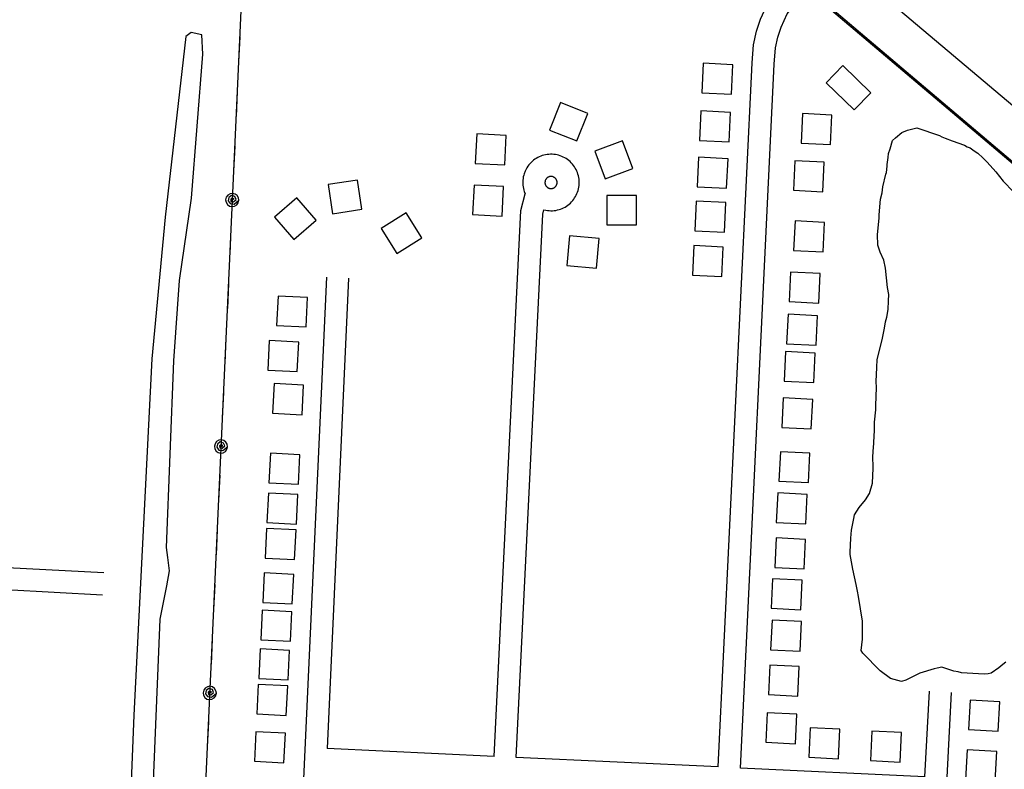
# Model space of a CAD drawing. Extents: x 3683402 to 3721514, y 487807 to 513565.
# Drawn here: x 3695530 to 3696863, y 503615 to 504630 of the extents above; entities that cross this region are included whole.
import ezdxf

# ---------------------------------------------------------------- set-up
doc = ezdxf.new("R2010")
doc.units = 0
for name, color, linetype in [('V-BLDG-OTLN', 7, 'Continuous'), ('V-ROAD-CNTR', 7, 'Continuous'), ('V-SITE-VEGE', 7, 'Continuous'), ('V-TOPO-SHOR', 7, 'Continuous'), ('V-UTIL-LINE', 7, 'Continuous')]:
    doc.layers.add(name, color=color, linetype=linetype)

msp = doc.modelspace()

# ---------------------------------------------------------------- linework, layer by layer
at = {"layer": 'V-BLDG-OTLN'}
for points in [[(3696493.9, 504528.7), (3696495.8, 504568.7), (3696455.8, 504570.6), (3696453.9, 504530.6)], [(3696660.1, 504507.6), (3696622.2, 504544.4), (3696644.8, 504567.6), (3696682.7, 504530.8)], [(3696247.7, 504480.3), (3696284.9, 504465.5), (3696299.6, 504502.7), (3696262.4, 504517.4)], [(3696490.8, 504464.3), (3696492.7, 504504.2), (3696452.7, 504506.2), (3696450.8, 504466.2)], [(3696590.2, 504502.5), (3696588.3, 504462.6), (3696628.2, 504460.6), (3696630.1, 504500.6)], [(3696187.1, 504433), (3696189.1, 504472.9), (3696149.2, 504475), (3696147.1, 504435)], [(3696309.1, 504451.5), (3696323.3, 504414.1), (3696360.7, 504428.3), (3696346.5, 504465.7)], [(3696487.5, 504401.5), (3696489.5, 504441.5), (3696449.5, 504443.4), (3696447.6, 504403.5)], [(3696579.8, 504438.7), (3696577.9, 504398.8), (3696617.8, 504396.8), (3696619.7, 504436.8)], [(3695954.1, 504366.9), (3695993.7, 504373), (3695987.6, 504412.6), (3695948, 504406.5)], [(3696183.5, 504363.8), (3696185.5, 504403.8), (3696145.6, 504405.8), (3696143.5, 504365.9)], [(3695901.7, 504332), (3695931.9, 504358.3), (3695905.7, 504388.5), (3695875.5, 504362.3)], [(3696325.3, 504391.8), (3696325.5, 504351.8), (3696365.5, 504351.9), (3696365.3, 504391.9)], [(3696484.5, 504342.1), (3696486.4, 504382), (3696446.4, 504384), (3696444.5, 504344)], [(3696019.9, 504347.2), (3696041.1, 504313.3), (3696075, 504334.5), (3696053.8, 504368.4)], [(3696580.1, 504357.3), (3696578.2, 504317.3), (3696618.1, 504315.4), (3696620, 504355.3)], [(3696275, 504336.9), (3696271.4, 504297.1), (3696311.2, 504293.5), (3696314.8, 504333.3)], [(3696481.1, 504282), (3696483, 504321.9), (3696443.1, 504323.8), (3696441.2, 504283.9)], [(3696574.1, 504288), (3696572.2, 504248), (3696612.2, 504246.1), (3696614.1, 504286.1)], [(3695918.1, 504213.7), (3695920.1, 504253.6), (3695880.2, 504255.6), (3695878.2, 504215.7)], [(3696570.7, 504231), (3696568.8, 504191), (3696608.7, 504189.1), (3696610.7, 504229)], [(3695906.2, 504153.3), (3695908.2, 504193.2), (3695868.3, 504195.2), (3695866.3, 504155.3)], [(3696567.4, 504180.3), (3696565.4, 504140.4), (3696605.4, 504138.4), (3696607.3, 504178.4)], [(3695912.7, 504095), (3695914.7, 504135), (3695874.8, 504137), (3695872.8, 504097)], [(3696564.1, 504117.6), (3696562.2, 504077.6), (3696602.2, 504075.7), (3696604.1, 504115.6)], [(3695907.9, 504000.8), (3695909.8, 504040.7), (3695869.9, 504042.7), (3695867.9, 504002.8)], [(3696560.4, 504044.9), (3696558.4, 504004.9), (3696598.4, 504003), (3696600.3, 504042.9)], [(3695905.1, 503947), (3695907.1, 503987), (3695867.1, 503988.9), (3695865.1, 503949)], [(3696556.8, 503989), (3696554.8, 503949.1), (3696594.8, 503947.1), (3696596.7, 503987.1)], [(3695902.6, 503898.9), (3695904.6, 503938.9), (3695864.6, 503940.9), (3695862.6, 503900.9)], [(3696554.5, 503928.2), (3696552.6, 503888.2), (3696592.5, 503886.3), (3696594.4, 503926.2)], [(3695899.5, 503838.8), (3695901.5, 503878.7), (3695861.5, 503880.7), (3695859.5, 503840.8)], [(3696549.8, 503872.9), (3696547.8, 503832.9), (3696587.8, 503831), (3696589.7, 503870.9)], [(3695896.9, 503788.4), (3695898.9, 503828.3), (3695858.9, 503830.3), (3695856.9, 503790.3)], [(3696549.1, 503816.8), (3696547.1, 503776.8), (3696587.1, 503774.9), (3696589, 503814.9)], [(3695893.9, 503736), (3695895.9, 503776), (3695856, 503778), (3695854, 503738)], [(3696545.9, 503755.9), (3696544, 503716), (3696583.9, 503714), (3696585.9, 503754)], [(3695891.4, 503688), (3695893.4, 503727.9), (3695853.5, 503729.9), (3695851.5, 503689.9)], [(3696817.4, 503708.7), (3696815.1, 503668.7), (3696855.1, 503666.4), (3696857.4, 503706.4)], [(3696542.6, 503691.5), (3696540.7, 503651.6), (3696580.6, 503649.6), (3696582.5, 503689.6)], [(3695888.1, 503623.8), (3695890.1, 503663.7), (3695850.2, 503665.7), (3695848.2, 503625.8)], [(3696598.8, 503631.2), (3696638.8, 503629.3), (3696640.7, 503669.3), (3696600.7, 503671.2)], [(3696682.4, 503626.7), (3696722.4, 503624.8), (3696724.2, 503664.7), (3696684.3, 503666.6)], [(3696813.2, 503641.2), (3696810.9, 503601.3), (3696850.9, 503599), (3696853.2, 503638.9)]]:
    msp.add_lwpolyline(points, close=True, dxfattribs=at)
at = {"layer": 'V-ROAD-CNTR'}
for points in [[(3695584.4, 505527.1), (3698956.8, 502674.6), (3695587.8, 505527.1)], [(3695670.8, 505528.1), (3697047.1, 504368.6), (3698169.3, 503429.4), (3698321, 503307)], [(3696476.1, 503618.1), (3696522, 504571.3), (3696523.8, 504595.8), (3696527.9, 504613.9), (3696533.3, 504630.5), (3696543.8, 504653.1), (3696576.7, 504696.8)], [(3696506.1, 503616.7), (3696552, 504569.4), (3696553.6, 504591.4), (3696556.9, 504605.9), (3696561.3, 504619.5), (3696569.6, 504637.6), (3696598.1, 504675.3)], [(3696240.1, 504372.3), (3696242.8, 504371.7), (3696245, 504371.4), (3696247.2, 504371.2), (3696249.5, 504371.1), (3696251.7, 504371.1), (3696254, 504371.3), (3696256.2, 504371.6), (3696258.4, 504372.1), (3696260.6, 504372.6), (3696262.7, 504373.3), (3696264.8, 504374.1), (3696266.8, 504375.1), (3696268.8, 504376.1), (3696270.7, 504377.3), (3696272.6, 504378.6), (3696274.3, 504380), (3696276, 504381.5), (3696277.6, 504383.1), (3696279.1, 504384.7), (3696280.5, 504386.5), (3696281.7, 504388.3), (3696282.9, 504390.2), (3696284, 504392.2), (3696284.9, 504394.3), (3696285.7, 504396.3), (3696286.4, 504398.5), (3696287, 504400.6), (3696287.5, 504402.8), (3696287.8, 504405.1), (3696288, 504407.3), (3696288, 504409.5), (3696287.9, 504411.8), (3696287.7, 504414), (3696287.4, 504416.2), (3696286.9, 504418.4), (3696286.3, 504420.6), (3696285.6, 504422.7), (3696284.7, 504424.8), (3696283.8, 504426.8), (3696282.7, 504428.8), (3696281.5, 504430.7), (3696280.2, 504432.5), (3696278.7, 504434.2), (3696277.2, 504435.9), (3696275.6, 504437.5), (3696273.9, 504438.9), (3696272.1, 504440.3), (3696270.3, 504441.6), (3696268.4, 504442.7), (3696266.4, 504443.7), (3696264.3, 504444.6), (3696262.2, 504445.4), (3696260.1, 504446.1), (3696257.9, 504446.6), (3696255.7, 504447.1), (3696253.5, 504447.3), (3696251.2, 504447.5), (3696249, 504447.5), (3696246.7, 504447.4), (3696244.5, 504447.2), (3696242.3, 504446.8), (3696240.1, 504446.3), (3696238, 504445.6), (3696235.9, 504444.9), (3696233.8, 504444), (3696231.8, 504443), (3696229.8, 504441.9), (3696228, 504440.7), (3696226.1, 504439.3), (3696224.4, 504437.9), (3696222.8, 504436.4), (3696221.3, 504434.7), (3696219.8, 504433), (3696218.5, 504431.2), (3696217.2, 504429.3), (3696216.1, 504427.4), (3696214.6, 504424.4)], [(3696214.6, 504424.4), (3696213.5, 504421.2), (3696212.8, 504419.1), (3696212.3, 504416.9), (3696211.9, 504414.7), (3696211.7, 504412.4), (3696211.6, 504410.2), (3696211.6, 504408), (3696211.7, 504405.7), (3696212, 504403.5), (3696212.4, 504401.3), (3696212.9, 504399.1), (3696213.6, 504397), (3696214.8, 504393.8)], [(3696242.3, 504412.7), (3696242, 504411.9), (3696241.8, 504411.4), (3696241.7, 504410.9), (3696241.7, 504410.4), (3696241.6, 504410), (3696241.6, 504409.5), (3696241.6, 504409), (3696241.6, 504408.5), (3696241.7, 504408), (3696241.8, 504407.6), (3696241.9, 504407.1), (3696242, 504406.7), (3696242.2, 504406.2), (3696242.4, 504405.8), (3696242.6, 504405.3), (3696242.8, 504404.9), (3696243.1, 504404.5), (3696243.4, 504404.1), (3696243.7, 504403.8), (3696244.1, 504403.4), (3696244.6, 504402.9), (3696244.6, 504403)], [(3696244.1, 504403.4), (3696244.8, 504402.8), (3696245.2, 504402.5), (3696245.6, 504402.2), (3696246, 504402), (3696246.4, 504401.8), (3696246.9, 504401.6), (3696247.4, 504401.5), (3696247.8, 504401.3), (3696248.3, 504401.2), (3696248.8, 504401.2), (3696249.2, 504401.1), (3696249.7, 504401.1), (3696250.2, 504401.1), (3696250.7, 504401.1), (3696251.2, 504401.2), (3696251.6, 504401.3), (3696252.1, 504401.4), (3696252.6, 504401.6), (3696253, 504401.7), (3696253.4, 504401.9), (3696253.9, 504402.2), (3696254.3, 504402.4), (3696254.7, 504402.7), (3696255.1, 504403), (3696255.4, 504403.3), (3696255.8, 504403.7), (3696256.1, 504404), (3696256.4, 504404.4), (3696256.6, 504404.8), (3696256.9, 504405.2), (3696257.1, 504405.6), (3696257.3, 504406.1), (3696257.5, 504406.5), (3696257.7, 504407), (3696257.8, 504407.4), (3696257.9, 504407.9), (3696257.9, 504408.4), (3696258, 504408.9), (3696258, 504409.3), (3696258, 504409.8), (3696257.9, 504410.3), (3696257.9, 504410.8), (3696257.8, 504411.3), (3696257.6, 504411.7), (3696257.5, 504412.2), (3696257.3, 504412.6), (3696257.1, 504413.1), (3696256.8, 504413.5), (3696256.6, 504413.9), (3696256.3, 504414.3), (3696256, 504414.7), (3696255.7, 504415), (3696255.3, 504415.3), (3696255, 504415.7), (3696254.6, 504415.9), (3696254.2, 504416.2), (3696253.8, 504416.5), (3696253.3, 504416.7), (3696252.9, 504416.9), (3696252.5, 504417.1), (3696252, 504417.2), (3696251.5, 504417.3), (3696251.1, 504417.4), (3696250.6, 504417.5), (3696250.1, 504417.5), (3696249.6, 504417.5), (3696249.1, 504417.5), (3696248.7, 504417.4), (3696248.2, 504417.3), (3696247.7, 504417.2), (3696247.3, 504417.1), (3696246.8, 504416.9), (3696246.3, 504416.7), (3696245.9, 504416.5), (3696245.5, 504416.3), (3696245.1, 504416), (3696244.7, 504415.7), (3696244.3, 504415.4), (3696244, 504415.1), (3696243.7, 504414.8), (3696243.4, 504414.4), (3696243.1, 504414), (3696242.8, 504413.6), (3696242.6, 504413.2), (3696242.3, 504412.8), (3696242, 504411.9)], [(3696172.6, 503632.5), (3696208.7, 504371.3), (3696214.8, 504393.8)], [(3696202.6, 503631.1), (3696238.5, 504366.6), (3696240.1, 504372.3)], [(3695945.9, 504281.1), (3695875, 502735.8)], [(3695975.8, 504279.7), (3695946.7, 503643.2)], [(3695644.2, 503880.8), (3695513.3, 503887.7)], [(3695642.7, 503850.8), (3695511.9, 503857.7)], [(3696739.4, 502808.7), (3696768.3, 503439.1), (3696772.7, 503473.5), (3696783.3, 503551.5), (3696792, 503719.1)], [(3696756, 503604.9), (3696762.1, 503720.6)], [(3696172.6, 503632.5), (3695946.7, 503643.2)], [(3696476.1, 503618.1), (3696202.6, 503631.1)], [(3696756, 503604.9), (3696506.1, 503616.7)]]:
    msp.add_lwpolyline(points, dxfattribs=at)
at = {"layer": 'V-SITE-VEGE'}
for points in [[(3696865.3, 503760), (3696861.4, 503756.8), (3696855.9, 503752.2), (3696845.6, 503745.1), (3696841.7, 503744.4), (3696836.2, 503743.6), (3696805.5, 503745.4), (3696800.8, 503747), (3696795.3, 503747.8), (3696778.8, 503753.4), (3696772.5, 503751.8), (3696768.6, 503751.1), (3696748.9, 503744.9), (3696730, 503735.6), (3696724.5, 503734), (3696709.6, 503738), (3696695.5, 503748.3), (3696672, 503772.1), (3696669.7, 503776), (3696671.3, 503790.9), (3696671.5, 503815.3), (3696666.2, 503849.1), (3696664.6, 503856.2), (3696663.1, 503864.9), (3696658.5, 503886.1), (3696654.7, 503905.8), (3696654.7, 503908.9), (3696655.6, 503927.8), (3696656.4, 503938.8), (3696659.7, 503954.5), (3696660.5, 503959.2), (3696666.8, 503969.4), (3696675.5, 503979.6), (3696681.1, 503988.2), (3696685.1, 504002.3), (3696686, 504022.8), (3696686, 504028.3), (3696685.3, 504033.8), (3696685.3, 504036.1), (3696686.1, 504046.3), (3696686.2, 504049.5), (3696687.9, 504073.8), (3696687.9, 504084.9), (3696689.6, 504101.4), (3696689.6, 504107.6), (3696690.5, 504132), (3696689.8, 504139.9), (3696690.7, 504158.7), (3696691.5, 504169.7), (3696698, 504196.4), (3696701.2, 504212.1), (3696702.8, 504220.8), (3696704.4, 504227), (3696706.1, 504237.3), (3696706.9, 504249), (3696707, 504257.7), (3696705.5, 504267.1), (3696702.5, 504293.1), (3696700.2, 504304.1), (3696695.5, 504315.2), (3696692.4, 504324.6), (3696691.7, 504338.8), (3696692.5, 504347.4), (3696694.2, 504361.5), (3696694.2, 504365.5), (3696695.9, 504386.7), (3696698.3, 504395.3), (3696699.1, 504403.2), (3696703.2, 504420.5), (3696704, 504422.8), (3696704.8, 504431.4), (3696704.8, 504433.8), (3696706.4, 504443.2), (3696706.5, 504448.7), (3696708.9, 504455), (3696712.1, 504466), (3696716, 504469.9), (3696724.7, 504476.9), (3696732.6, 504480), (3696745.2, 504483.1)], [(3696745.2, 504483.1), (3696775.8, 504472.7), (3696778.9, 504471.1), (3696783.6, 504469.5), (3696793, 504465.5), (3696809.5, 504459.9), (3696813.4, 504457.6), (3696817.4, 504456), (3696822.8, 504452), (3696827.5, 504448.8), (3696834.6, 504442.5), (3696840.1, 504437), (3696851.8, 504423.5), (3696861.9, 504410.9), (3696876, 504396.7)]]:
    msp.add_lwpolyline(points, dxfattribs=at)
at = {"layer": 'V-TOPO-SHOR'}
msp.add_lwpolyline([(3695628.7, 502164.9), (3695652.6, 502498.1), (3695657.1, 502588.5), (3695660.4, 502633.2), (3695663, 502663.9), (3695706, 503467.1), (3695720.6, 503818.4), (3695729.5, 503863.2), (3695733.5, 503883.6), (3695731.2, 503901.7), (3695729, 503915.1), (3695739, 504168.1), (3695746.7, 504276.6), (3695763.1, 504388.1), (3695778.3, 504583), (3695776.9, 504609), (3695762.7, 504612.2), (3695755.6, 504606.7), (3695727.5, 504362.4), (3695709.2, 504170.7), (3695685.2, 503688.1), (3695672.5, 503372.2), (3695635.2, 502616.9), (3695605.2, 502176)], dxfattribs=at)
at = {"layer": 'V-UTIL-LINE'}
for points in [[(3695870.6, 505530.4), (3695728.9, 502431.4), (3695838.9, 502046.2), (3695757.1, 500803.7), (3695667.6, 498928.7), (3695617, 497780.2), (3691153.1, 497384.5), (3689228.6, 497219.4)], [(3695828.4, 504606.3), (3695826.8, 504572.4)], [(3695825, 504532.4), (3695823.4, 504498.5)], [(3695821.6, 504458.5), (3695820.1, 504424.5)], [(3695818.3, 504385.6), (3695820.7, 504387.1), (3695818.6, 504388), (3695816.3, 504386.5), (3695816.5, 504383.6), (3695819.8, 504383.2), (3695823.4, 504386.3), (3695821.8, 504390.3), (3695817.2, 504391.8), (3695813.6, 504388.9), (3695812.5, 504384.6), (3695815.4, 504380.7), (3695820.8, 504380.1), (3695827.2, 504385.2), (3695826.7, 504388.6), (3695824.9, 504391.6), (3695822.1, 504393.7), (3695818.7, 504394.6), (3695815.2, 504394), (3695812.2, 504392.2), (3695810.1, 504389.4), (3695809.3, 504386), (3695809.8, 504382.5), (3695811.6, 504379.5), (3695814.4, 504377.4), (3695817.8, 504376.6), (3695821.3, 504377.1), (3695824.3, 504378.9), (3695826.4, 504381.7), (3695827.2, 504385.2)], [(3695816.5, 504346.6), (3695814.9, 504312.7)], [(3695813.1, 504272.7), (3695811.6, 504238.7)], [(3695809.7, 504198.8), (3695808.2, 504164.8)], [(3695806.3, 504124.9), (3695804.8, 504090.9)], [(3695803, 504051.9), (3695805.4, 504053.4), (3695803.3, 504054.3), (3695801, 504052.8), (3695801.2, 504049.9), (3695804.6, 504049.6), (3695808.1, 504052.7), (3695806.5, 504056.6), (3695801.9, 504058.1), (3695798.4, 504055.2), (3695797.2, 504050.9), (3695800.1, 504047), (3695805.6, 504046.5), (3695812, 504051.5), (3695811.5, 504055), (3695809.6, 504058), (3695806.8, 504060.1), (3695803.4, 504060.9), (3695799.9, 504060.4), (3695796.9, 504058.6), (3695794.9, 504055.7), (3695794, 504052.3), (3695794.5, 504048.9), (3695796.4, 504045.8), (3695799.2, 504043.8), (3695802.6, 504042.9), (3695806.1, 504043.5), (3695809.1, 504045.3), (3695811.1, 504048.1), (3695812, 504051.5)], [(3695801.2, 504013), (3695799.7, 503979)], [(3695797.8, 503939), (3695796.3, 503905.1)], [(3695794.5, 503865.1), (3695792.9, 503831.2)], [(3695791.1, 503791.2), (3695789.5, 503757.2)], [(3695787.7, 503718.3), (3695790.2, 503719.8), (3695788, 503720.7), (3695785.7, 503719.2), (3695785.9, 503716.3), (3695789.3, 503715.9), (3695792.9, 503719), (3695791.3, 503723), (3695786.6, 503724.5), (3695783.1, 503721.6), (3695781.9, 503717.3), (3695784.8, 503713.4), (3695790.3, 503712.8), (3695796.7, 503717.9), (3695796.2, 503721.3), (3695794.4, 503724.3), (3695791.6, 503726.4), (3695788.2, 503727.3), (3695784.7, 503726.7), (3695781.7, 503724.9), (3695779.6, 503722.1), (3695778.8, 503718.7), (3695779.3, 503715.2), (3695781.1, 503712.2), (3695783.9, 503710.1), (3695787.3, 503709.3), (3695790.8, 503709.8), (3695793.8, 503711.6), (3695795.9, 503714.4), (3695796.7, 503717.9)], [(3695786, 503679.3), (3695784.4, 503645.4)]]:
    msp.add_lwpolyline(points, dxfattribs=at)

doc.saveas('drawing.dxf')
